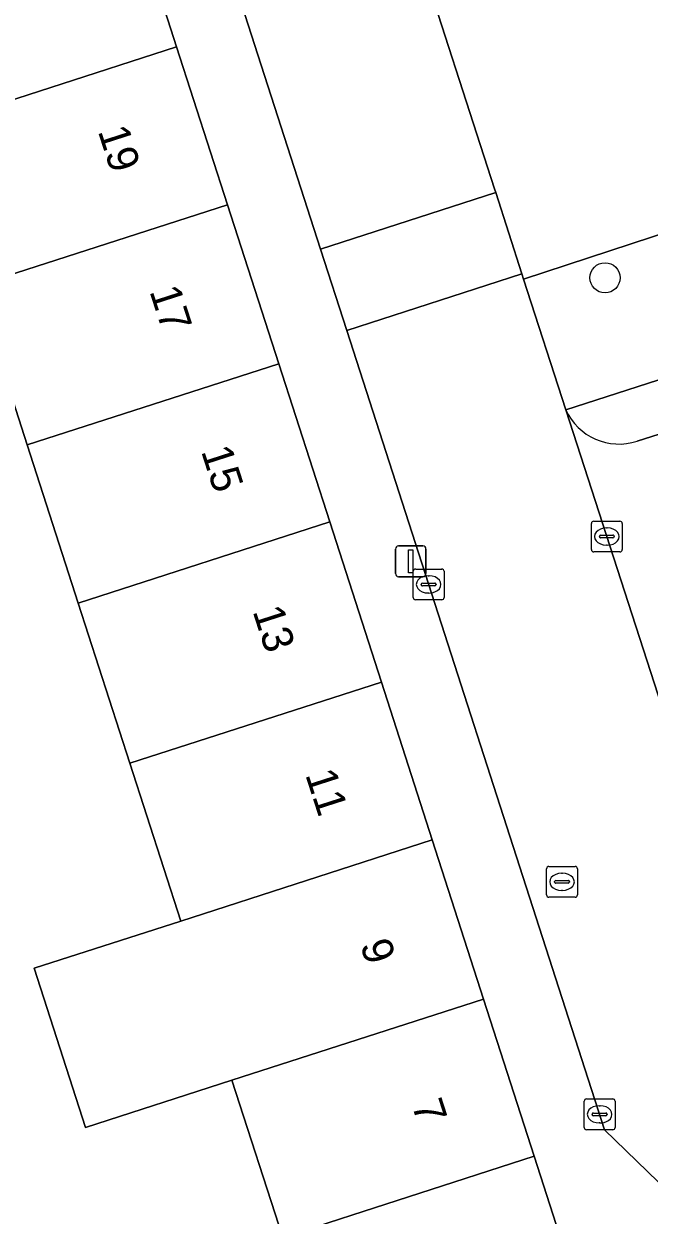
# Model space of a CAD drawing. Extents: x 159371 to 159986, y 382987 to 383597.
# Drawn here: x 159473.09 to 159493.41, y 383280.89 to 383319.61 of the extents above; entities that cross this region are included whole.
import ezdxf

# ---------------------------------------------------------------- set-up
doc = ezdxf.new("R2010")
doc.units = 0
for name, color, linetype in [('IMGEO_Boom', 7, 'Continuous'), ('IMGEO_Brandkraan', 7, 'Continuous'), ('IMGEO_Erf', 7, 'Continuous'), ('IMGEO_Groenvoorziening', 7, 'Continuous'), ('IMGEO_Haag', 7, 'Continuous'), ('IMGEO_Kolk', 7, 'Continuous'), ('IMGEO_Lichtmast', 7, 'Continuous'), ('IMGEO_Pand', 7, 'Continuous'), ('IMGEO_Pand_nummerreeks', 7, 'Continuous'), ('IMGEO_Parkeervlak_open', 7, 'Continuous'), ('IMGEO_Rijbaan_lokaal_open', 7, 'Continuous'), ('IMGEO_Voetpad_open', 7, 'Continuous')]:
    doc.layers.add(name, color=color, linetype=linetype)

msp = doc.modelspace()

# ---------------------------------------------------------------- linework, layer by layer
at = {"layer": 'IMGEO_Boom'}
msp.add_circle((159491.974, 383311.355), 0.489, dxfattribs=at)
at = {"layer": 'IMGEO_Brandkraan'}
for p, q in [((159490.076, 383291.297), (159490.076, 383292.149)), ((159490.151, 383292.223), (159491.003, 383292.223)), ((159491.077, 383292.149), (159491.077, 383291.297)), ((159490.378, 383291.766), (159490.776, 383291.766)), ((159490.564, 383292.003), (159490.589, 383292.003)), ((159490.335, 383291.717), (159490.335, 383291.729)), ((159490.773, 383291.68), (159490.375, 383291.68)), ((159490.587, 383291.443), (159490.562, 383291.443)), ((159490.819, 383291.729), (159490.819, 383291.717)), ((159491.003, 383291.223), (159490.151, 383291.223))]:
    msp.add_line(p, q, dxfattribs=at)
for points in [[(159490.076, 383291.297), (159490.076, 383292.149)], [(159490.151, 383292.223), (159491.003, 383292.223)], [(159491.077, 383292.149), (159491.077, 383291.297)], [(159491.003, 383291.223), (159490.151, 383291.223)]]:
    msp.add_lwpolyline(points, dxfattribs=at)
for centre, radius, start, end in [((159490.153, 383292.147), 0.0765, 91.552, 178.448), ((159490.153, 383292.147), 0.0765, 91.552, 178.448), ((159491.001, 383292.147), 0.0765, 1.552, 88.448), ((159491.001, 383292.147), 0.0765, 1.552, 88.448), ((159490.375, 383291.726), 0.0403, 85.8775, 175.7526), ((159490.78, 383291.728), 0.0386, 1.7309, 96.639), ((159490.372, 383291.716), 0.0366, 178.938, 274.7102), ((159490.776, 383291.723), 0.043, 264.8664, 352.4533), ((159490.153, 383291.299), 0.0765, 181.552, 268.448), ((159490.153, 383291.299), 0.0765, 181.552, 268.448), ((159491.001, 383291.299), 0.0765, 271.552, 358.448), ((159491.001, 383291.299), 0.0765, 271.552, 358.448)]:
    msp.add_arc(centre, radius, start, end, dxfattribs=at)
for centre, major_axis, ratio, start_param, end_param in [((159490.563, 383291.723), (-0.387, 0.002), 0.722429, 4.712389, 7.853982), ((159490.588, 383291.723), (-0.39, 0.002), 0.717154, 1.570796, 4.712389)]:
    msp.add_ellipse(centre, major_axis=major_axis, ratio=ratio, start_param=start_param, end_param=end_param, dxfattribs=at)
at = {"layer": 'IMGEO_Erf'}
msp.add_lwpolyline([(159481.503, 383280.166), (159479.855, 383285.277), (159475.096, 383283.742), (159473.429, 383288.911), (159478.188, 383290.446), (159476.535, 383295.576), (159474.856, 383300.783), (159473.199, 383305.922), (159471.533, 383311.092)], dxfattribs=at)
at = {"layer": 'IMGEO_Groenvoorziening'}
msp.add_lwpolyline([(159495.777, 383310.74), (159494.936, 383313.157), (159489.33, 383311.312), (159490.697, 383307.069), (159496.374, 383308.898)], close=True, dxfattribs=at)
for points in [[(159496.374, 383308.898), (159490.697, 383307.069)], [(159493.019, 383306.048), (159495.816, 383306.937), (159500, 383293.916), (159501.589, 383288.971), (159500, 383288.475), (159498.802, 383288.101)]]:
    msp.add_lwpolyline(points, dxfattribs=at)
msp.add_arc((159492.425, 383307.848), 1.896, 204.2754, 288.2538, dxfattribs=at)
at = {"layer": 'IMGEO_Haag'}
for points in [[(159496.374, 383308.898), (159490.697, 383307.069)], [(159493.019, 383306.048), (159495.816, 383306.937), (159500, 383293.916), (159501.589, 383288.971), (159500, 383288.475), (159498.802, 383288.101)]]:
    msp.add_lwpolyline(points, dxfattribs=at)
msp.add_arc((159492.425, 383307.848), 1.896, 204.2754, 288.2538, dxfattribs=at)
at = {"layer": 'IMGEO_Kolk'}
for p, q in [((159491.532, 383302.519), (159491.532, 383303.371)), ((159491.607, 383303.445), (159492.459, 383303.445)), ((159492.533, 383303.371), (159492.533, 383302.519)), ((159491.834, 383302.988), (159492.232, 383302.988)), ((159492.02, 383303.225), (159492.045, 383303.225)), ((159491.791, 383302.939), (159491.791, 383302.951)), ((159492.229, 383302.902), (159491.831, 383302.902)), ((159492.043, 383302.665), (159492.018, 383302.665)), ((159492.275, 383302.951), (159492.275, 383302.939)), ((159492.459, 383302.445), (159491.607, 383302.445)), ((159485.743, 383300.964), (159485.743, 383301.816)), ((159485.818, 383301.89), (159486.67, 383301.89)), ((159486.744, 383301.816), (159486.744, 383300.964)), ((159486.045, 383301.433), (159486.443, 383301.433)), ((159486.231, 383301.67), (159486.256, 383301.67)), ((159486.002, 383301.384), (159486.002, 383301.396)), ((159486.44, 383301.347), (159486.042, 383301.347)), ((159486.254, 383301.11), (159486.229, 383301.11)), ((159486.486, 383301.396), (159486.486, 383301.384)), ((159486.67, 383300.89), (159485.818, 383300.89)), ((159491.298, 383283.739), (159491.298, 383284.591)), ((159491.373, 383284.665), (159492.225, 383284.665)), ((159491.786, 383284.445), (159491.811, 383284.445)), ((159492.299, 383284.591), (159492.299, 383283.739)), ((159491.557, 383284.159), (159491.557, 383284.171)), ((159491.995, 383284.122), (159491.597, 383284.122)), ((159491.6, 383284.208), (159491.998, 383284.208)), ((159492.041, 383284.171), (159492.041, 383284.159)), ((159492.225, 383283.665), (159491.373, 383283.665)), ((159491.809, 383283.885), (159491.784, 383283.885))]:
    msp.add_line(p, q, dxfattribs=at)
for points in [[(159491.532, 383302.519), (159491.532, 383303.371)], [(159491.607, 383303.445), (159492.459, 383303.445)], [(159492.533, 383303.371), (159492.533, 383302.519)], [(159492.459, 383302.445), (159491.607, 383302.445)], [(159485.743, 383300.964), (159485.743, 383301.816)], [(159485.818, 383301.89), (159486.67, 383301.89)], [(159486.744, 383301.816), (159486.744, 383300.964)], [(159486.67, 383300.89), (159485.818, 383300.89)], [(159491.298, 383283.739), (159491.298, 383284.591)], [(159491.373, 383284.665), (159492.225, 383284.665)], [(159492.299, 383284.591), (159492.299, 383283.739)], [(159492.225, 383283.665), (159491.373, 383283.665)]]:
    msp.add_lwpolyline(points, dxfattribs=at)
for centre, radius, start, end in [((159491.609, 383303.369), 0.0765, 91.552, 178.448), ((159491.609, 383303.369), 0.0765, 91.552, 178.448), ((159492.457, 383303.369), 0.0765, 1.552, 88.448), ((159492.457, 383303.369), 0.0765, 1.552, 88.448), ((159491.831, 383302.948), 0.0403, 85.8775, 175.7526), ((159492.236, 383302.95), 0.0386, 1.7309, 96.639), ((159491.828, 383302.938), 0.0366, 178.938, 274.7102), ((159492.232, 383302.945), 0.043, 264.8664, 352.4533), ((159491.609, 383302.521), 0.0765, 181.552, 268.448), ((159491.609, 383302.521), 0.0765, 181.552, 268.448), ((159492.457, 383302.521), 0.0765, 271.552, 358.448), ((159492.457, 383302.521), 0.0765, 271.552, 358.448), ((159485.82, 383301.814), 0.0765, 91.552, 178.448), ((159485.82, 383301.814), 0.0765, 91.552, 178.448), ((159486.668, 383301.814), 0.0765, 1.552, 88.448), ((159486.668, 383301.814), 0.0765, 1.552, 88.448), ((159486.042, 383301.393), 0.0403, 85.8775, 175.7526), ((159486.447, 383301.395), 0.0386, 1.7309, 96.639), ((159486.039, 383301.383), 0.0366, 178.938, 274.7102), ((159486.443, 383301.39), 0.043, 264.8664, 352.4533), ((159485.82, 383300.966), 0.0765, 181.552, 268.448), ((159485.82, 383300.966), 0.0765, 181.552, 268.448), ((159486.668, 383300.966), 0.0765, 271.552, 358.448), ((159486.668, 383300.966), 0.0765, 271.552, 358.448), ((159491.375, 383284.589), 0.0765, 91.552, 178.448), ((159491.375, 383284.589), 0.0765, 91.552, 178.448), ((159492.223, 383284.589), 0.0765, 1.552, 88.448), ((159492.223, 383284.589), 0.0765, 1.552, 88.448), ((159491.597, 383284.168), 0.0403, 85.8775, 175.7526), ((159491.594, 383284.158), 0.0366, 178.938, 274.7102), ((159491.998, 383284.165), 0.043, 264.8664, 352.4533), ((159492.002, 383284.17), 0.0386, 1.7309, 96.639), ((159491.375, 383283.741), 0.0765, 181.552, 268.448), ((159491.375, 383283.741), 0.0765, 181.552, 268.448), ((159492.223, 383283.741), 0.0765, 271.552, 358.448), ((159492.223, 383283.741), 0.0765, 271.552, 358.448)]:
    msp.add_arc(centre, radius, start, end, dxfattribs=at)
for centre, major_axis, ratio, start_param, end_param in [((159492.019, 383302.945), (-0.387, 0.002), 0.722429, 4.712389, 7.853982), ((159492.044, 383302.945), (-0.39, 0.002), 0.717154, 1.570796, 4.712389), ((159486.23, 383301.39), (-0.387, 0.002), 0.722429, 4.712389, 7.853982), ((159486.255, 383301.39), (-0.39, 0.002), 0.717154, 1.570796, 4.712389), ((159491.785, 383284.165), (-0.387, 0.002), 0.722429, 4.712389, 7.853982), ((159491.81, 383284.165), (-0.39, 0.002), 0.717154, 1.570796, 4.712389)]:
    msp.add_ellipse(centre, major_axis=major_axis, ratio=ratio, start_param=start_param, end_param=end_param, dxfattribs=at)
at = {"layer": 'IMGEO_Lichtmast'}
for p, q in [((159485.265, 383302.639), (159486.055, 383302.639)), ((159486.055, 383302.639), (159485.265, 383302.639)), ((159485.165, 383301.739), (159485.165, 383302.539)), ((159485.165, 383302.539), (159485.165, 383301.739)), ((159486.155, 383302.539), (159486.155, 383301.739)), ((159486.155, 383301.739), (159486.155, 383302.539)), ((159486.055, 383301.639), (159485.265, 383301.639)), ((159485.265, 383301.639), (159486.055, 383301.639))]:
    msp.add_line(p, q, dxfattribs=at)
msp.add_lwpolyline([(159485.585, 383302.514), (159485.735, 383302.514), (159485.735, 383301.764), (159485.585, 383301.764), (159485.585, 383302.514)], dxfattribs=at)
for centre, start, end in [((159485.265, 383302.539), 90, 180), ((159485.265, 383302.539), 90, 180), ((159486.055, 383302.539), 0, 90), ((159486.055, 383302.539), 360, 90), ((159485.265, 383301.739), 180, 270), ((159485.265, 383301.739), 180, 270), ((159486.055, 383301.739), 270, 0), ((159486.055, 383301.739), 270, 0)]:
    msp.add_arc(centre, 0.1, start, end, dxfattribs=at)
at = {"layer": 'IMGEO_Pand'}
for points in [[(159469.879, 383316.222), (159478.057, 383318.86), (159476.326, 383324.233), (159471.572, 383322.687), (159468.153, 383321.575)], [(159471.533, 383311.092), (159479.71, 383313.73), (159478.057, 383318.86), (159469.879, 383316.222)], [(159471.533, 383311.092), (159473.199, 383305.922), (159481.375, 383308.56), (159479.71, 383313.73)], [(159483.031, 383303.42), (159481.375, 383308.56), (159473.199, 383305.922), (159474.856, 383300.783)], [(159483.031, 383303.42), (159474.856, 383300.783), (159476.535, 383295.576), (159484.708, 383298.213)], [(159484.708, 383298.213), (159476.535, 383295.576), (159478.188, 383290.446), (159486.361, 383293.083)], [(159479.855, 383285.277), (159488.026, 383287.914), (159486.361, 383293.083), (159478.188, 383290.446), (159473.429, 383288.911), (159475.096, 383283.742)], [(159481.503, 383280.166), (159489.673, 383282.802), (159488.026, 383287.914), (159479.855, 383285.277)], [(159481.503, 383280.166), (159483.239, 383274.78), (159486.65, 383275.883), (159491.407, 383277.42), (159489.673, 383282.802)]]:
    msp.add_lwpolyline(points, close=True, dxfattribs=at)
at = {"layer": 'IMGEO_Parkeervlak_open'}
for points in [[(159490.697, 383307.069), (159497.523, 383285.971)], [(159495.816, 383306.937), (159493.019, 383306.048)]]:
    msp.add_lwpolyline(points, dxfattribs=at)
msp.add_arc((159492.425, 383307.848), 1.896, 204.2754, 288.2538, dxfattribs=at)
at = {"layer": 'IMGEO_Rijbaan_lokaal_open'}
for points in [[(159464.643, 383368.374), (159482.73, 383312.288), (159488.424, 383314.124), (159488.383, 383314.25), (159485.755, 383322.408), (159485.48, 383323.262), (159484.484, 383326.299), (159484.434, 383326.453), (159479.991, 383340.549), (159479.838, 383340.87), (159476.124, 383352.314)], [(159497.666, 383285.531), (159497.523, 383285.971), (159490.697, 383307.069), (159489.33, 383311.312), (159489.276, 383311.479), (159483.583, 383309.643), (159491.962, 383283.659), (159497.907, 383277.902), (159499.23, 383276.621), (159500, 383274.237), (159500.419, 383272.939), (159505.614, 383274.618), (159505.455, 383275.111)]]:
    msp.add_lwpolyline(points, dxfattribs=at)
msp.add_lwpolyline([(159482.73, 383312.288), (159483.583, 383309.643), (159489.276, 383311.479), (159488.424, 383314.124)], close=True, dxfattribs=at)
at = {"layer": 'IMGEO_Voetpad_open'}
for points in [[(159497.907, 383277.902), (159491.962, 383283.659), (159483.583, 383309.643), (159482.73, 383312.288), (159464.643, 383368.374), (159462.363, 383367.551), (159464.145, 383362.091), (159465.857, 383356.763), (159467.521, 383351.582), (159469.167, 383346.458), (159470.822, 383341.306), (159472.472, 383336.172), (159474.127, 383331.019), (159475.849, 383325.659), (159476.326, 383324.233), (159478.057, 383318.86), (159479.71, 383313.73), (159481.375, 383308.56), (159483.031, 383303.42), (159484.708, 383298.213), (159486.361, 383293.083), (159488.026, 383287.914), (159489.673, 383282.802), (159491.407, 383277.42)], [(159497.271, 383315.986), (159494.157, 383317.584), (159495.949, 383321.067), (159495.858, 383321.325), (159495.447, 383322.487), (159492.621, 383321.488), (159491.627, 383324.299), (159485.755, 383322.408), (159488.383, 383314.25), (159488.424, 383314.124), (159489.276, 383311.479), (159489.33, 383311.312), (159494.936, 383313.157), (159494.276, 383315.161), (159500, 383312.201), (159500.241, 383312.076), (159501.34, 383311.507), (159504.318, 383309.883), (159505.212, 383307.15), (159506.345, 383307.525), (159509.203, 383308.471)]]:
    msp.add_lwpolyline(points, dxfattribs=at)

# ---------------------------------------------------------------- texts
at = {"layer": 'IMGEO_Pand_nummerreeks'}
for s, p in [('19', (159475.492, 383316.125)), ('17', (159477.168, 383310.923)), ('15', (159478.844, 383305.722)), ('13', (159480.519, 383300.52)), ('11', (159482.23, 383295.211)), ('9', (159484.012, 383289.68)), ('7', (159485.687, 383284.479))]:
    msp.add_text(s, height=1, rotation=287.8566, dxfattribs=at).set_placement(p)

doc.saveas('drawing.dxf')
